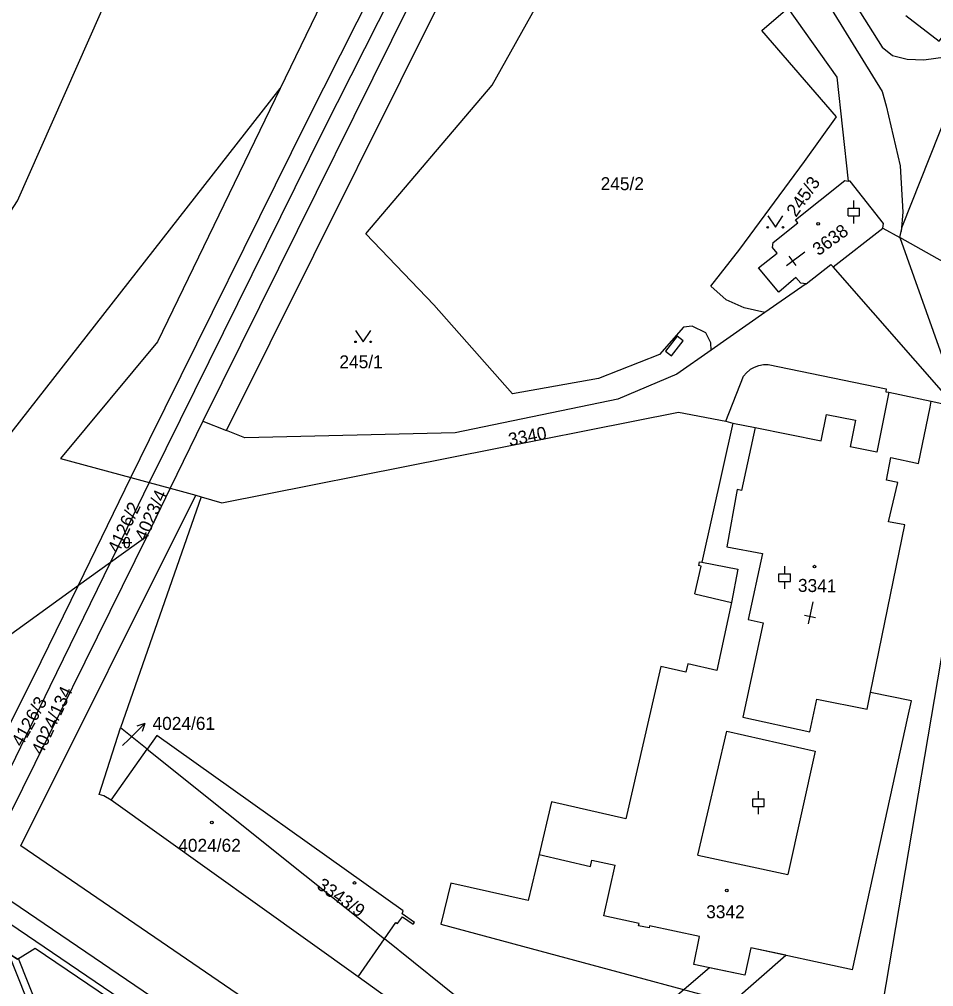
# Model space of a CAD drawing. Extents: x -869103 to -863415, y -1015889 to -1012477.
# Drawn here: x -867526.7 to -867406.6, y -1014132.7 to -1014005.7 of the extents above; entities that cross this region are included whole.
import ezdxf

# ---------------------------------------------------------------- set-up
doc = ezdxf.new("R2010")
doc.units = 0
for name, color, linetype in [('Hranice parcel', 7, 'Continuous'), ('Parcelní čísla', 7, 'Continuous'), ('Pop  PČ popisy', 7, 'Continuous'), ('Vnitřní kresba', 7, 'Continuous'), ('Věcná břemena k části', 7, 'Continuous'), ('Značky budov', 7, 'Continuous'), ('Značky kultur', 7, 'Continuous')]:
    doc.layers.add(name, color=color, linetype=linetype)

msp = doc.modelspace()

# ---------------------------------------------------------------- linework, layer by layer
at = {"layer": 'Hranice parcel'}
for p, q in [((-867429.2, -1014007.19), (-867425.78, -1014004.27)), ((-867418.3, -1014026.9), (-867417.87, -1014026.96)), ((-867419.83, -1014038.22), (-867413.3, -1014033.15)), ((-867413.3, -1014033.15), (-867411.1, -1014034.38)), ((-867411.1, -1014034.38), (-867410.89, -1014033.59)), ((-867411.1, -1014034.38), (-867404.89, -1014051.86)), ((-867403.78, -1014056.55), (-867419.83, -1014038.22)), ((-867423.4, -1014040.46), (-867428.8, -1014044.24)), ((-867428.8, -1014044.24), (-867435.87, -1014049.19)), ((-867433.93, -1014058.51), (-867431.62, -1014052.6)), ((-867407.12, -1014056.67), (-867406.96, -1014055.88)), ((-867406.96, -1014055.88), (-867403.78, -1014056.55)), ((-867440.14, -1014057.33), (-867433.93, -1014058.51)), ((-867408.64, -1014064.03), (-867407.12, -1014056.67)), ((-867502.61, -1014058.47), (-867506.89, -1014067.3)), ((-867502.61, -1014058.47), (-867499.48, -1014059.72)), ((-867433.93, -1014058.51), (-867432.99, -1014058.75)), ((-867497.07, -1014060.68), (-867499.48, -1014059.72)), ((-867512.05, -1014065.9), (-867509.6, -1014060.88)), ((-867507.46, -1014062.11), (-867509.63, -1014066.56)), ((-867518.95, -1014080.04), (-867512.05, -1014065.9)), ((-867509.63, -1014066.56), (-867514.72, -1014076.99)), ((-867512.05, -1014065.9), (-867509.63, -1014066.56)), ((-867509.63, -1014066.56), (-867506.89, -1014067.3)), ((-867506.89, -1014067.3), (-867509.91, -1014073.53)), ((-867506.89, -1014067.3), (-867503.5, -1014068.22)), ((-867432.45, -1014067.48), (-867433.82, -1014075)), ((-867526.52, -1014114.25), (-867503.5, -1014068.22)), ((-867502.81, -1014068.41), (-867513.4, -1014098.75)), ((-867503.5, -1014068.22), (-867502.81, -1014068.41)), ((-867509.91, -1014073.53), (-867531.7, -1014117.66)), ((-867514.72, -1014076.99), (-867509.91, -1014073.53)), ((-867514.72, -1014076.99), (-867522.68, -1014093.33)), ((-867518.95, -1014080.04), (-867514.72, -1014076.99)), ((-867532.08, -1014089.51), (-867518.95, -1014080.04)), ((-867524.79, -1014092.02), (-867518.95, -1014080.04)), ((-867509.91, -1014101.55), (-867513.4, -1014098.75)), ((-867514.66, -1014108.23), (-867509.91, -1014101.55)), ((-867509.91, -1014101.55), (-867478.76, -1014126.47)), ((-867482.2, -1014131.44), (-867514.66, -1014108.23)), ((-867482.2, -1014131.44), (-867478.76, -1014126.47)), ((-867386.08, -1014200.63), (-867478.76, -1014126.47))]:
    msp.add_line(p, q, dxfattribs=at)
for points in [[(-867250.34, -1013772.25), (-867282.14, -1013785.97), (-867306.94, -1013800.07), (-867384.39, -1013866.64), (-867434.39, -1013920.49), (-867436.42, -1013923.8), (-867438.57, -1013927.32), (-867439.06, -1013927.97), (-867462.7, -1013959.36), (-867480.28, -1013989.66), (-867492.46, -1014014.81)], [(-867556.04, -1014057.27), (-867555.03, -1014056.72), (-867547.23, -1014051.02), (-867533.96, -1014039.28), (-867531.09, -1014035.94), (-867526.94, -1014029.56), (-867514.49, -1014001.45), (-867511.15, -1013986.3), (-867510.57, -1013968.93), (-867507.99, -1013958.03), (-867503.19, -1013946.95), (-867485.93, -1013897.36), (-867485.61, -1013896.45), (-867518.75, -1013873.83)], [(-867398.77, -1013893.49), (-867424.54, -1013925.71), (-867436.4, -1013939.76), (-867436.64, -1013939.62), (-867438.4, -1013941.96), (-867438.21, -1013942.12), (-867467.89, -1013988.44), (-867502.61, -1014058.47)], [(-867509.6, -1014060.88), (-867488.92, -1014019.06), (-867469.19, -1013980.03), (-867447.96, -1013946.46)], [(-867445.76, -1013947.82), (-867467.06, -1013981.3), (-867486.76, -1014020.22), (-867507.46, -1014062.11)], [(-867499.48, -1014059.72), (-867465.13, -1013990.69), (-867454.85, -1013974.42), (-867454.77, -1013974.29)], [(-867410.89, -1014033.59), (-867410.77, -1014032.97), (-867401.06, -1014008.51), (-867378.6, -1013978.05)], [(-867410.31, -1014005.25), (-867405.92, -1014008.59), (-867383.06, -1013979.27)], [(-867435.87, -1014049.19), (-867435.92, -1014048.22), (-867436.54, -1014046.9), (-867438.37, -1014046), (-867439.49, -1014046.13), (-867442.64, -1014049.72), (-867450.64, -1014052.88), (-867461.94, -1014054.9), (-867472.27, -1014043.23), (-867481.22, -1014033.88), (-867464.61, -1014014.37), (-867458.28, -1014002.98), (-867452.68, -1013994.84), (-867451.14, -1013994.11), (-867447.91, -1013988.87), (-867447.36, -1013987.28)], [(-867425.78, -1014004.27), (-867419.37, -1014013.33), (-867417.87, -1014026.96)], [(-867428.8, -1014044.24), (-867431.51, -1014043.6), (-867433.89, -1014042.56), (-867435.89, -1014040.75), (-867432.09, -1014035.9), (-867423.58, -1014024.42), (-867419.41, -1014018.53), (-867429.2, -1014007.19)], [(-867552.55, -1014079.56), (-867539.35, -1014071.23), (-867534.34, -1014066.94), (-867527.76, -1014060.03), (-867492.46, -1014014.81)], [(-867492.46, -1014014.81), (-867508.55, -1014048.06), (-867521.3, -1014063.39), (-867512.05, -1014065.9)], [(-867423.4, -1014040.46), (-867424.09, -1014040.38), (-867424.76, -1014039.61), (-867426.97, -1014041.57), (-867429.65, -1014038.35), (-867427.18, -1014036.44), (-867427.79, -1014035.71), (-867427.71, -1014035.05), (-867424.49, -1014032.47), (-867424.79, -1014032.07), (-867418.3, -1014026.9)], [(-867413.3, -1014033.15), (-867413.25, -1014032.52), (-867417.62, -1014026.99), (-867417.87, -1014026.96)], [(-867392.75, -1014049.1), (-867400.19, -1014040.5), (-867411.1, -1014034.38)], [(-867423.4, -1014040.46), (-867420.13, -1014037.9), (-867419.83, -1014038.22)], [(-867435.87, -1014049.19), (-867440.35, -1014052.32), (-867448.11, -1014055.6), (-867469.48, -1014060.01), (-867497.07, -1014060.68)], [(-867431.62, -1014052.6), (-867431.23, -1014052.14), (-867430.78, -1014051.74), (-867430.68, -1014051.67), (-867430.15, -1014051.38), (-867429.58, -1014051.17), (-867428.99, -1014051.07), (-867428.39, -1014051.06)], [(-867428.39, -1014051.06), (-867412.86, -1014054.23), (-867412.94, -1014054.62), (-867412.54, -1014054.7), (-867406.96, -1014055.88)], [(-867502.81, -1014068.41), (-867500.12, -1014069.22), (-867440.14, -1014057.33)], [(-867432.99, -1014058.75), (-867437.07, -1014077.02), (-867432.36, -1014077.92), (-867433.2, -1014082.31), (-867435.13, -1014091.21), (-867438.93, -1014090.34), (-867439.19, -1014091.43), (-867442.47, -1014090.68)], [(-867432.99, -1014058.75), (-867430.07, -1014059.34), (-867431.86, -1014067.59), (-867432.45, -1014067.48)], [(-867412.85, -1014066.23), (-867412.26, -1014063.27), (-867408.64, -1014064.03)], [(-867414.94, -1014094.13), (-867410.43, -1014072.11), (-867412.55, -1014071.69), (-867411.34, -1014066.53), (-867412.85, -1014066.23)], [(-867470.03, -1014119.16), (-867471.34, -1014124.52), (-867414.13, -1014139.92), (-867402.3, -1014069.99)], [(-867433.82, -1014075), (-867429.11, -1014075.86), (-867431.01, -1014084.54), (-867429.01, -1014084.98), (-867431.72, -1014097.34), (-867422.91, -1014099.27), (-867421.96, -1014094.98), (-867415.37, -1014096.29), (-867414.94, -1014094.13)], [(-867442.47, -1014090.68), (-867447.06, -1014110.7), (-867456.8, -1014108.47), (-867458.45, -1014115.39), (-867459.89, -1014121.44), (-867470.03, -1014119.16)], [(-867536.37, -1014114.98), (-867532.73, -1014107.72), (-867524.79, -1014092.02)], [(-867522.68, -1014093.33), (-867530.44, -1014109.26), (-867533.41, -1014115.51), (-867533.32, -1014116.12), (-867532.83, -1014117.01)], [(-867514.66, -1014108.23), (-867515.62, -1014107.67), (-867516.22, -1014107.49), (-867513.4, -1014098.75)], [(-867478.76, -1014126.47), (-867477.26, -1014124.29), (-867477.04, -1014124.45), (-867476.4, -1014123.55), (-867474.99, -1014124.55), (-867474.83, -1014124.32), (-867476.45, -1014123.17), (-867476.29, -1014122.76), (-867508.63, -1014099.75), (-867509.91, -1014101.55)], [(-867423.14, -1014186.86), (-867424.67, -1014183.92), (-867526.52, -1014114.25)], [(-867532.83, -1014117.01), (-867531.95, -1014118.16), (-867531.12, -1014118.93), (-867528.5, -1014120.67), (-867528.2, -1014121.04), (-867527.69, -1014121.54), (-867502.93, -1014138.41), (-867480.5, -1014153.53), (-867462.98, -1014165.42), (-867453.94, -1014171.4), (-867451.05, -1014173.18), (-867448.83, -1014174.48), (-867445.54, -1014176.11), (-867438.67, -1014179.38), (-867432.19, -1014182.43), (-867423.56, -1014186.62), (-867423.14, -1014186.86)], [(-867439.97, -1014181.57), (-867446.71, -1014178.43), (-867450.05, -1014176.79), (-867452.47, -1014175.37), (-867455.33, -1014173.52), (-867464.46, -1014167.51), (-867481.98, -1014155.72), (-867504.42, -1014140.46), (-867529.03, -1014123.76), (-867529.71, -1014123.41), (-867530.13, -1014123.33), (-867533.3, -1014121.29), (-867534.74, -1014120.62), (-867535.55, -1014120.72), (-867536.19, -1014121.16), (-867537.08, -1014122.55)], [(-867537.08, -1014122.55), (-867526.93, -1014129.13), (-867524.63, -1014127.68), (-867442.73, -1014183.11), (-867440.53, -1014188.89), (-867439.16, -1014193.45), (-867440.52, -1014202.71), (-867471.4, -1014261.46), (-867474.34, -1014263.47), (-867481.6, -1014267.89)], [(-867386.08, -1014200.63), (-867386.28, -1014200.6), (-867482.2, -1014131.44)]]:
    msp.add_lwpolyline(points, dxfattribs=at)
at = {"layer": 'Pop  PČ popisy'}
for p, q in [((-867512.33, -1014100.29), (-867510.21, -1014098.17)), ((-867510.21, -1014098.17), (-867511.27, -1014098.52)), ((-867510.21, -1014098.17), (-867510.56, -1014099.23)), ((-867513.13, -1014101.09), (-867512.33, -1014100.29))]:
    msp.add_line(p, q, dxfattribs=at)
at = {"layer": 'Vnitřní kresba'}
for p, q in [((-867419.42, -1013999.79), (-867413.41, -1014009.37)), ((-867421.41, -1014002.24), (-867413.42, -1014015.23)), ((-867413.41, -1014009.37), (-867412.05, -1014010.49)), ((-867412.05, -1014010.49), (-867410.11, -1014010.98)), ((-867407.92, -1014011.03), (-867405.07, -1014010.64)), ((-867410.11, -1014010.98), (-867407.92, -1014011.03)), ((-867413.42, -1014015.23), (-867412.87, -1014017.07)), ((-867412.87, -1014017.07), (-867411.05, -1014024.95)), ((-867411.05, -1014024.95), (-867410.68, -1014031.05)), ((-867410.68, -1014031.05), (-867410.89, -1014033.59)), ((-867412.54, -1014054.7), (-867414.12, -1014062.54)), ((-867421.41, -1014061.08), (-867420.72, -1014057.62)), ((-867420.72, -1014057.62), (-867416.9, -1014058.38)), ((-867416.9, -1014058.38), (-867417.59, -1014061.85)), ((-867430.07, -1014059.34), (-867421.41, -1014061.08)), ((-867414.12, -1014062.54), (-867417.59, -1014061.85)), ((-867437.99, -1014081.15), (-867437.18, -1014077.51)), ((-867437.48, -1014077.44), (-867437.37, -1014076.95)), ((-867437.18, -1014077.51), (-867437.48, -1014077.44)), ((-867437.37, -1014076.95), (-867437.07, -1014077.02)), ((-867437.99, -1014081.15), (-867433.2, -1014082.31)), ((-867409.56, -1014095.2), (-867414.94, -1014094.13)), ((-867410.03, -1014097.35), (-867409.56, -1014095.2)), ((-867417.3, -1014130.51), (-867410.03, -1014097.35)), ((-867437.59, -1014115.48), (-867433.79, -1014099.2)), ((-867433.79, -1014099.2), (-867422.22, -1014101.82)), ((-867422.22, -1014101.82), (-867425.8, -1014118.03)), ((-867458.45, -1014115.39), (-867451.69, -1014116.97)), ((-867451.69, -1014116.97), (-867451.51, -1014116.14)), ((-867451.51, -1014116.14), (-867448.48, -1014116.8)), ((-867437.59, -1014115.48), (-867425.8, -1014118.03)), ((-867449.93, -1014123.43), (-867448.48, -1014116.8)), ((-867445.33, -1014124.43), (-867449.93, -1014123.43)), ((-867445.4, -1014124.73), (-867445.33, -1014124.43)), ((-867444.01, -1014125.03), (-867445.4, -1014124.73)), ((-867443.94, -1014124.73), (-867444.01, -1014125.03)), ((-867437.38, -1014126.17), (-867443.94, -1014124.73)), ((-867438.14, -1014129.81), (-867437.38, -1014126.17)), ((-867430.66, -1014127.63), (-867431.45, -1014131.23)), ((-867417.3, -1014130.51), (-867430.66, -1014127.63)), ((-867431.45, -1014131.23), (-867438.14, -1014129.81))]:
    msp.add_line(p, q, dxfattribs=at)
at = {"layer": 'Věcná břemena k části'}
for points in [[(-867440.31, -1014047.33), (-867441.85, -1014049.3), (-867441.06, -1014049.91), (-867439.52, -1014047.94)], [(-867449.86, -1014139.27), (-867453.59, -1014142.14), (-867453.08, -1014144.41), (-867454.71, -1014145.71), (-867458.37, -1014148.62), (-867453.72, -1014151.97), (-867450.25, -1014149.28), (-867445.63, -1014145.7), (-867433.14, -1014134.8), (-867426.06, -1014128.62), (-867430.66, -1014127.63), (-867431.45, -1014131.23), (-867436.06, -1014130.25), (-867439.42, -1014133.11), (-867447.32, -1014139.84)], [(-867504.84, -1014187.01), (-867465.98, -1014251.15), (-867465.44, -1014250.12), (-867503.94, -1014186.56), (-867526.79, -1014129.04), (-867526.93, -1014129.13), (-867528.12, -1014128.36)]]:
    msp.add_lwpolyline(points, close=True, dxfattribs=at)
at = {"layer": 'Značky budov'}
for p, q in [((-867425.95, -1014038.05), (-867423.55, -1014036.24)), ((-867424.69, -1014038.04), (-867425.6, -1014036.84)), ((-867423.09, -1014085.12), (-867422.47, -1014082.19)), ((-867422.15, -1014084.3), (-867423.62, -1014083.99))]:
    msp.add_line(p, q, dxfattribs=at)
for centre in [(-867421.8, -1014032.58), (-867422.28, -1014077.59), (-867501.42, -1014111.18), (-867482.68, -1014119.12), (-867433.82, -1014120.1)]:
    msp.add_circle(centre, 0.175, dxfattribs=at)
at = {"layer": 'Značky kultur'}
for p, q in [((-867417.11, -1014030.52), (-867417.11, -1014029.52)), ((-867417.86, -1014030.52), (-867416.36, -1014030.52)), ((-867417.86, -1014031.52), (-867417.86, -1014030.52)), ((-867416.36, -1014031.52), (-867416.36, -1014030.52)), ((-867417.86, -1014031.52), (-867416.36, -1014031.52)), ((-867417.11, -1014032.52), (-867417.11, -1014031.52)), ((-867512.92, -1014074.1), (-867512.92, -1014074.78)), ((-867512.24, -1014074.78), (-867512.24, -1014074.1)), ((-867513.25, -1014074.44), (-867511.91, -1014074.44)), ((-867426.2, -1014078.52), (-867426.2, -1014077.52)), ((-867426.95, -1014078.52), (-867425.45, -1014078.52)), ((-867426.95, -1014079.52), (-867426.95, -1014078.52)), ((-867425.45, -1014079.52), (-867425.45, -1014078.52)), ((-867426.95, -1014079.52), (-867425.45, -1014079.52)), ((-867426.2, -1014080.52), (-867426.2, -1014079.52)), ((-867429.63, -1014108.09), (-867429.63, -1014107.09)), ((-867430.38, -1014108.09), (-867428.88, -1014108.09)), ((-867430.38, -1014109.09), (-867430.38, -1014108.09)), ((-867428.88, -1014109.09), (-867428.88, -1014108.09)), ((-867430.38, -1014109.09), (-867428.88, -1014109.09)), ((-867429.63, -1014110.09), (-867429.63, -1014109.09))]:
    msp.add_line(p, q, dxfattribs=at)
for points in [[(-867428.43, -1014031.53), (-867427.43, -1014033.03), (-867426.43, -1014031.53)], [(-867482.56, -1014046.57), (-867481.56, -1014048.07), (-867480.56, -1014046.57)]]:
    msp.add_lwpolyline(points, dxfattribs=at)
for centre in [(-867428.43, -1014033.03), (-867426.43, -1014033.03), (-867482.56, -1014048.07), (-867480.56, -1014048.07)]:
    msp.add_circle(centre, 0.1, dxfattribs=at)
for centre, start, end in [((-867512.58, -1014074.11), 0, 180), ((-867512.58, -1014074.78), 180, 359.9879)]:
    msp.add_arc(centre, 0.335, start, end, dxfattribs=at)

# ---------------------------------------------------------------- texts
at = {"layer": 'Parcelní čísla'}
for s, p in [('245/2', (-867450.37, -1014028.16)), ('245/1', (-867484.67, -1014051.55)), ('4024/61', (-867509.21, -1014099.02)), ('4024/62', (-867505.83, -1014115.03)), ('3342', (-867436.51, -1014123.75))]:
    msp.add_text(s, height=1.7, dxfattribs=at).set_placement(p)
for s, rotation, p in [('245/3', 55, (-867424.72, -1014031.8)), ('3638', 36, (-867421.77, -1014036.85)), ('3340', 11, (-867462.31, -1014061.78)), ('4023/4', 66, (-867510.09, -1014074.36)), ('4126/2', 65, (-867513.65, -1014075.94)), ('3341', 359, (-867424.48, -1014080.89)), ('4024/134', 65, (-867523.67, -1014102.43)), ('4126/3', 61, (-867526.35, -1014101.35)), ('3343/9', 325, (-867487.78, -1014119.73))]:
    msp.add_text(s, height=1.7, rotation=rotation, dxfattribs=at).set_placement(p)

doc.saveas('drawing.dxf')
